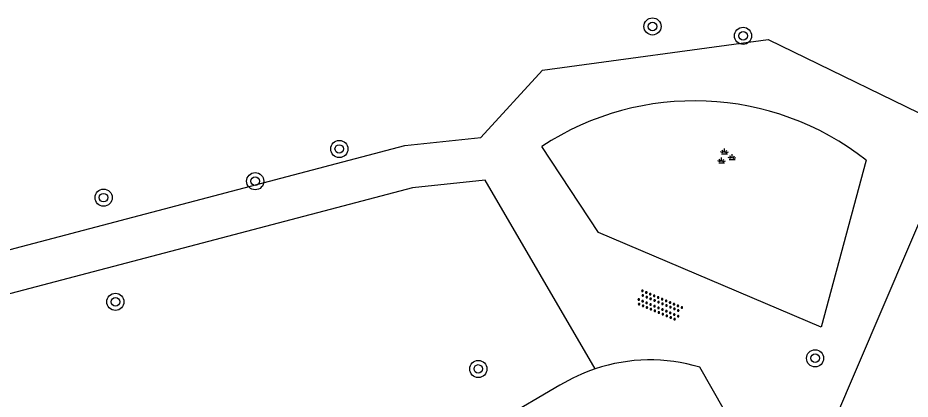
# Model space of a CAD drawing. Extents: x 128999 to 131010, y 395498 to 399007.
# Drawn here: x 129841.71 to 129883.3, y 398045.55 to 398063.32 of the extents above; entities that cross this region are included whole.
import ezdxf

# ---------------------------------------------------------------- set-up
doc = ezdxf.new("R2010")
doc.units = 0
for name, color, linetype in [('gg-knt-onverhard', 7, 'Continuous'), ('gg-kntw-bovenkant insteek waterloop', 7, 'Continuous'), ('gt-symb-boom', 7, 'Continuous'), ('gt-symb-groenvak', 7, 'Continuous'), ('gt-symb-overige verharding', 7, 'Continuous')]:
    doc.layers.add(name, color=color, linetype=linetype)

# ---------------------------------------------------------------- blocks, each defined once
blk = doc.blocks.new('gt0-BOOM')
at = {"layer": 'gt-symb-boom'}
for radius in [0.4, 0.2]:
    blk.add_circle((0, 0), radius, dxfattribs=at)
blk = doc.blocks.new('gt0-OVH')
at = {"layer": 'gt-symb-overige verharding'}
for points in [[(-0.972, 0.298), (-0.967, 0.308), (-0.965, 0.319), (-0.966, 0.33), (-0.971, 0.34), (-0.978, 0.348), (-0.988, 0.353), (-0.999, 0.355), (-1.01, 0.354), (-1.02, 0.349), (-1.028, 0.342), (-1.033, 0.332), (-1.035, 0.321), (-1.034, 0.31), (-1.029, 0.3), (-1.022, 0.292), (-1.012, 0.287), (-1.001, 0.285), (-0.99, 0.286), (-0.98, 0.291)], [(-0.872, 0.106), (-0.867, 0.116), (-0.865, 0.126), (-0.866, 0.137), (-0.871, 0.147), (-0.878, 0.156), (-0.888, 0.161), (-0.899, 0.163), (-0.91, 0.162), (-0.92, 0.157), (-0.928, 0.15), (-0.933, 0.14), (-0.935, 0.129), (-0.934, 0.118), (-0.929, 0.108), (-0.922, 0.1), (-0.912, 0.095), (-0.901, 0.092), (-0.89, 0.094), (-0.88, 0.098)], [(-0.772, 0.298), (-0.767, 0.308), (-0.765, 0.319), (-0.766, 0.33), (-0.771, 0.34), (-0.778, 0.348), (-0.788, 0.353), (-0.799, 0.355), (-0.81, 0.354), (-0.82, 0.349), (-0.828, 0.342), (-0.833, 0.332), (-0.835, 0.321), (-0.834, 0.31), (-0.829, 0.3), (-0.822, 0.292), (-0.812, 0.287), (-0.801, 0.285), (-0.79, 0.286), (-0.78, 0.291)], [(-0.672, 0.106), (-0.667, 0.116), (-0.665, 0.126), (-0.666, 0.137), (-0.671, 0.147), (-0.678, 0.156), (-0.688, 0.161), (-0.699, 0.163), (-0.71, 0.162), (-0.72, 0.157), (-0.728, 0.15), (-0.733, 0.14), (-0.735, 0.129), (-0.734, 0.118), (-0.729, 0.108), (-0.722, 0.1), (-0.712, 0.095), (-0.701, 0.092), (-0.69, 0.094), (-0.68, 0.098)], [(-0.572, 0.298), (-0.567, 0.308), (-0.565, 0.319), (-0.566, 0.33), (-0.571, 0.34), (-0.578, 0.348), (-0.588, 0.353), (-0.599, 0.355), (-0.61, 0.354), (-0.62, 0.349), (-0.628, 0.342), (-0.633, 0.332), (-0.635, 0.321), (-0.634, 0.31), (-0.629, 0.3), (-0.622, 0.292), (-0.612, 0.287), (-0.601, 0.285), (-0.59, 0.286), (-0.58, 0.291)], [(-0.472, 0.106), (-0.467, 0.116), (-0.465, 0.126), (-0.466, 0.137), (-0.471, 0.147), (-0.478, 0.156), (-0.488, 0.161), (-0.499, 0.163), (-0.51, 0.162), (-0.52, 0.157), (-0.528, 0.15), (-0.533, 0.14), (-0.535, 0.129), (-0.534, 0.118), (-0.529, 0.108), (-0.522, 0.1), (-0.512, 0.095), (-0.501, 0.092), (-0.49, 0.094), (-0.48, 0.098)], [(-0.372, 0.298), (-0.367, 0.308), (-0.365, 0.319), (-0.366, 0.33), (-0.371, 0.34), (-0.378, 0.348), (-0.388, 0.353), (-0.399, 0.355), (-0.41, 0.354), (-0.42, 0.349), (-0.428, 0.342), (-0.433, 0.332), (-0.435, 0.321), (-0.434, 0.31), (-0.429, 0.3), (-0.422, 0.292), (-0.412, 0.287), (-0.401, 0.285), (-0.39, 0.286), (-0.38, 0.291)], [(-0.272, 0.106), (-0.267, 0.116), (-0.265, 0.126), (-0.266, 0.137), (-0.271, 0.147), (-0.278, 0.156), (-0.288, 0.161), (-0.299, 0.163), (-0.31, 0.162), (-0.32, 0.157), (-0.328, 0.15), (-0.333, 0.14), (-0.335, 0.129), (-0.334, 0.118), (-0.329, 0.108), (-0.322, 0.1), (-0.312, 0.095), (-0.301, 0.092), (-0.29, 0.094), (-0.28, 0.098)], [(-0.172, 0.298), (-0.167, 0.308), (-0.165, 0.319), (-0.166, 0.33), (-0.171, 0.34), (-0.178, 0.348), (-0.188, 0.353), (-0.199, 0.355), (-0.21, 0.354), (-0.22, 0.349), (-0.228, 0.342), (-0.233, 0.332), (-0.235, 0.321), (-0.234, 0.31), (-0.229, 0.3), (-0.222, 0.292), (-0.212, 0.287), (-0.201, 0.285), (-0.19, 0.286), (-0.18, 0.291)], [(-0.072, 0.106), (-0.067, 0.116), (-0.065, 0.126), (-0.066, 0.137), (-0.071, 0.147), (-0.078, 0.156), (-0.088, 0.161), (-0.099, 0.163), (-0.11, 0.162), (-0.12, 0.157), (-0.128, 0.15), (-0.133, 0.14), (-0.135, 0.129), (-0.134, 0.118), (-0.129, 0.108), (-0.122, 0.1), (-0.112, 0.095), (-0.101, 0.092), (-0.09, 0.094), (-0.08, 0.098)], [(0.028, 0.298), (0.033, 0.308), (0.035, 0.319), (0.034, 0.33), (0.029, 0.34), (0.022, 0.348), (0.012, 0.353), (0.001, 0.355), (-0.01, 0.354), (-0.02, 0.349), (-0.028, 0.342), (-0.033, 0.332), (-0.035, 0.321), (-0.034, 0.31), (-0.029, 0.3), (-0.022, 0.292), (-0.012, 0.287), (-0.001, 0.285), (0.01, 0.286), (0.02, 0.291)], [(0.128, 0.106), (0.133, 0.116), (0.135, 0.126), (0.134, 0.137), (0.129, 0.147), (0.122, 0.156), (0.112, 0.161), (0.101, 0.163), (0.09, 0.162), (0.08, 0.157), (0.072, 0.15), (0.067, 0.14), (0.065, 0.129), (0.066, 0.118), (0.071, 0.108), (0.078, 0.1), (0.088, 0.095), (0.099, 0.092), (0.11, 0.094), (0.12, 0.098)], [(0.228, 0.298), (0.233, 0.308), (0.235, 0.319), (0.234, 0.33), (0.229, 0.34), (0.222, 0.348), (0.212, 0.353), (0.201, 0.355), (0.19, 0.354), (0.18, 0.349), (0.172, 0.342), (0.167, 0.332), (0.165, 0.321), (0.166, 0.31), (0.171, 0.3), (0.178, 0.292), (0.188, 0.287), (0.199, 0.285), (0.21, 0.286), (0.22, 0.291)], [(0.328, 0.106), (0.333, 0.116), (0.335, 0.126), (0.334, 0.137), (0.329, 0.147), (0.322, 0.156), (0.312, 0.161), (0.301, 0.163), (0.29, 0.162), (0.28, 0.157), (0.272, 0.15), (0.267, 0.14), (0.265, 0.129), (0.266, 0.118), (0.271, 0.108), (0.278, 0.1), (0.288, 0.095), (0.299, 0.092), (0.31, 0.094), (0.32, 0.098)], [(0.428, 0.298), (0.433, 0.308), (0.435, 0.319), (0.434, 0.33), (0.429, 0.34), (0.422, 0.348), (0.412, 0.353), (0.401, 0.355), (0.39, 0.354), (0.38, 0.349), (0.372, 0.342), (0.367, 0.332), (0.365, 0.321), (0.366, 0.31), (0.371, 0.3), (0.378, 0.292), (0.388, 0.287), (0.399, 0.285), (0.41, 0.286), (0.42, 0.291)], [(0.528, 0.106), (0.533, 0.116), (0.535, 0.126), (0.534, 0.137), (0.529, 0.147), (0.522, 0.156), (0.512, 0.161), (0.501, 0.163), (0.49, 0.162), (0.48, 0.157), (0.472, 0.15), (0.467, 0.14), (0.465, 0.129), (0.466, 0.118), (0.471, 0.108), (0.478, 0.1), (0.488, 0.095), (0.499, 0.092), (0.51, 0.094), (0.52, 0.098)], [(0.628, 0.298), (0.633, 0.308), (0.635, 0.319), (0.634, 0.33), (0.629, 0.34), (0.622, 0.348), (0.612, 0.353), (0.601, 0.355), (0.59, 0.354), (0.58, 0.349), (0.572, 0.342), (0.567, 0.332), (0.565, 0.321), (0.566, 0.31), (0.571, 0.3), (0.578, 0.292), (0.588, 0.287), (0.599, 0.285), (0.61, 0.286), (0.62, 0.291)], [(0.728, 0.106), (0.733, 0.116), (0.735, 0.126), (0.734, 0.137), (0.729, 0.147), (0.722, 0.156), (0.712, 0.161), (0.701, 0.163), (0.69, 0.162), (0.68, 0.157), (0.672, 0.15), (0.667, 0.14), (0.665, 0.129), (0.666, 0.118), (0.671, 0.108), (0.678, 0.1), (0.688, 0.095), (0.699, 0.092), (0.71, 0.094), (0.72, 0.098)], [(0.828, 0.298), (0.833, 0.308), (0.835, 0.319), (0.834, 0.33), (0.829, 0.34), (0.822, 0.348), (0.812, 0.353), (0.801, 0.355), (0.79, 0.354), (0.78, 0.349), (0.772, 0.342), (0.767, 0.332), (0.765, 0.321), (0.766, 0.31), (0.771, 0.3), (0.778, 0.292), (0.788, 0.287), (0.799, 0.285), (0.81, 0.286), (0.82, 0.291)], [(0.928, 0.106), (0.933, 0.116), (0.935, 0.126), (0.934, 0.137), (0.929, 0.147), (0.922, 0.156), (0.912, 0.161), (0.901, 0.163), (0.89, 0.162), (0.88, 0.157), (0.872, 0.15), (0.867, 0.14), (0.865, 0.129), (0.866, 0.118), (0.871, 0.108), (0.878, 0.1), (0.888, 0.095), (0.899, 0.092), (0.91, 0.094), (0.92, 0.098)], [(1.028, 0.298), (1.033, 0.308), (1.035, 0.319), (1.034, 0.33), (1.029, 0.34), (1.022, 0.348), (1.012, 0.353), (1.001, 0.355), (0.99, 0.354), (0.98, 0.349), (0.972, 0.342), (0.967, 0.332), (0.965, 0.321), (0.966, 0.31), (0.971, 0.3), (0.978, 0.292), (0.988, 0.287), (0.999, 0.285), (1.01, 0.286), (1.02, 0.291)], [(-0.972, -0.142), (-0.967, -0.132), (-0.965, -0.121), (-0.966, -0.11), (-0.971, -0.1), (-0.978, -0.092), (-0.988, -0.087), (-0.999, -0.085), (-1.01, -0.086), (-1.02, -0.091), (-1.028, -0.098), (-1.033, -0.108), (-1.035, -0.119), (-1.034, -0.13), (-1.029, -0.14), (-1.022, -0.148), (-1.012, -0.153), (-1.001, -0.155), (-0.99, -0.154), (-0.98, -0.149)], [(-0.872, -0.334), (-0.867, -0.324), (-0.865, -0.314), (-0.866, -0.303), (-0.871, -0.293), (-0.878, -0.284), (-0.888, -0.279), (-0.899, -0.277), (-0.91, -0.278), (-0.92, -0.283), (-0.928, -0.29), (-0.933, -0.3), (-0.935, -0.311), (-0.934, -0.322), (-0.929, -0.332), (-0.922, -0.34), (-0.912, -0.345), (-0.901, -0.348), (-0.89, -0.346), (-0.88, -0.342)], [(-0.772, -0.142), (-0.767, -0.132), (-0.765, -0.121), (-0.766, -0.11), (-0.771, -0.1), (-0.778, -0.092), (-0.788, -0.087), (-0.799, -0.085), (-0.81, -0.086), (-0.82, -0.091), (-0.828, -0.098), (-0.833, -0.108), (-0.835, -0.119), (-0.834, -0.13), (-0.829, -0.14), (-0.822, -0.148), (-0.812, -0.153), (-0.801, -0.155), (-0.79, -0.154), (-0.78, -0.149)], [(-0.672, -0.334), (-0.667, -0.324), (-0.665, -0.314), (-0.666, -0.303), (-0.671, -0.293), (-0.678, -0.284), (-0.688, -0.279), (-0.699, -0.277), (-0.71, -0.278), (-0.72, -0.283), (-0.728, -0.29), (-0.733, -0.3), (-0.735, -0.311), (-0.734, -0.322), (-0.729, -0.332), (-0.722, -0.34), (-0.712, -0.345), (-0.701, -0.348), (-0.69, -0.346), (-0.68, -0.342)], [(-0.572, -0.142), (-0.567, -0.132), (-0.565, -0.121), (-0.566, -0.11), (-0.571, -0.1), (-0.578, -0.092), (-0.588, -0.087), (-0.599, -0.085), (-0.61, -0.086), (-0.62, -0.091), (-0.628, -0.098), (-0.633, -0.108), (-0.635, -0.119), (-0.634, -0.13), (-0.629, -0.14), (-0.622, -0.148), (-0.612, -0.153), (-0.601, -0.155), (-0.59, -0.154), (-0.58, -0.149)], [(-0.472, -0.334), (-0.467, -0.324), (-0.465, -0.314), (-0.466, -0.303), (-0.471, -0.293), (-0.478, -0.284), (-0.488, -0.279), (-0.499, -0.277), (-0.51, -0.278), (-0.52, -0.283), (-0.528, -0.29), (-0.533, -0.3), (-0.535, -0.311), (-0.534, -0.322), (-0.529, -0.332), (-0.522, -0.34), (-0.512, -0.345), (-0.501, -0.348), (-0.49, -0.346), (-0.48, -0.342)], [(-0.372, -0.142), (-0.367, -0.132), (-0.365, -0.121), (-0.366, -0.11), (-0.371, -0.1), (-0.378, -0.092), (-0.388, -0.087), (-0.399, -0.085), (-0.41, -0.086), (-0.42, -0.091), (-0.428, -0.098), (-0.433, -0.108), (-0.435, -0.119), (-0.434, -0.13), (-0.429, -0.14), (-0.422, -0.148), (-0.412, -0.153), (-0.401, -0.155), (-0.39, -0.154), (-0.38, -0.149)], [(-0.272, -0.334), (-0.267, -0.324), (-0.265, -0.314), (-0.266, -0.303), (-0.271, -0.293), (-0.278, -0.284), (-0.288, -0.279), (-0.299, -0.277), (-0.31, -0.278), (-0.32, -0.283), (-0.328, -0.29), (-0.333, -0.3), (-0.335, -0.311), (-0.334, -0.322), (-0.329, -0.332), (-0.322, -0.34), (-0.312, -0.345), (-0.301, -0.348), (-0.29, -0.346), (-0.28, -0.342)], [(-0.172, -0.142), (-0.167, -0.132), (-0.165, -0.121), (-0.166, -0.11), (-0.171, -0.1), (-0.178, -0.092), (-0.188, -0.087), (-0.199, -0.085), (-0.21, -0.086), (-0.22, -0.091), (-0.228, -0.098), (-0.233, -0.108), (-0.235, -0.119), (-0.234, -0.13), (-0.229, -0.14), (-0.222, -0.148), (-0.212, -0.153), (-0.201, -0.155), (-0.19, -0.154), (-0.18, -0.149)], [(-0.072, -0.334), (-0.067, -0.324), (-0.065, -0.314), (-0.066, -0.303), (-0.071, -0.293), (-0.078, -0.284), (-0.088, -0.279), (-0.099, -0.277), (-0.11, -0.278), (-0.12, -0.283), (-0.128, -0.29), (-0.133, -0.3), (-0.135, -0.311), (-0.134, -0.322), (-0.129, -0.332), (-0.122, -0.34), (-0.112, -0.345), (-0.101, -0.348), (-0.09, -0.346), (-0.08, -0.342)], [(0.028, -0.142), (0.033, -0.132), (0.035, -0.121), (0.034, -0.11), (0.029, -0.1), (0.022, -0.092), (0.012, -0.087), (0.001, -0.085), (-0.01, -0.086), (-0.02, -0.091), (-0.028, -0.098), (-0.033, -0.108), (-0.035, -0.119), (-0.034, -0.13), (-0.029, -0.14), (-0.022, -0.148), (-0.012, -0.153), (-0.001, -0.155), (0.01, -0.154), (0.02, -0.149)], [(0.128, -0.334), (0.133, -0.324), (0.135, -0.314), (0.134, -0.303), (0.129, -0.293), (0.122, -0.284), (0.112, -0.279), (0.101, -0.277), (0.09, -0.278), (0.08, -0.283), (0.072, -0.29), (0.067, -0.3), (0.065, -0.311), (0.066, -0.322), (0.071, -0.332), (0.078, -0.34), (0.088, -0.345), (0.099, -0.348), (0.11, -0.346), (0.12, -0.342)], [(0.228, -0.142), (0.233, -0.132), (0.235, -0.121), (0.234, -0.11), (0.229, -0.1), (0.222, -0.092), (0.212, -0.087), (0.201, -0.085), (0.19, -0.086), (0.18, -0.091), (0.172, -0.098), (0.167, -0.108), (0.165, -0.119), (0.166, -0.13), (0.171, -0.14), (0.178, -0.148), (0.188, -0.153), (0.199, -0.155), (0.21, -0.154), (0.22, -0.149)], [(0.328, -0.334), (0.333, -0.324), (0.335, -0.314), (0.334, -0.303), (0.329, -0.293), (0.322, -0.284), (0.312, -0.279), (0.301, -0.277), (0.29, -0.278), (0.28, -0.283), (0.272, -0.29), (0.267, -0.3), (0.265, -0.311), (0.266, -0.322), (0.271, -0.332), (0.278, -0.34), (0.288, -0.345), (0.299, -0.348), (0.31, -0.346), (0.32, -0.342)], [(0.428, -0.142), (0.433, -0.132), (0.435, -0.121), (0.434, -0.11), (0.429, -0.1), (0.422, -0.092), (0.412, -0.087), (0.401, -0.085), (0.39, -0.086), (0.38, -0.091), (0.372, -0.098), (0.367, -0.108), (0.365, -0.119), (0.366, -0.13), (0.371, -0.14), (0.378, -0.148), (0.388, -0.153), (0.399, -0.155), (0.41, -0.154), (0.42, -0.149)], [(0.528, -0.334), (0.533, -0.324), (0.535, -0.314), (0.534, -0.303), (0.529, -0.293), (0.522, -0.284), (0.512, -0.279), (0.501, -0.277), (0.49, -0.278), (0.48, -0.283), (0.472, -0.29), (0.467, -0.3), (0.465, -0.311), (0.466, -0.322), (0.471, -0.332), (0.478, -0.34), (0.488, -0.345), (0.499, -0.348), (0.51, -0.346), (0.52, -0.342)], [(0.628, -0.142), (0.633, -0.132), (0.635, -0.121), (0.634, -0.11), (0.629, -0.1), (0.622, -0.092), (0.612, -0.087), (0.601, -0.085), (0.59, -0.086), (0.58, -0.091), (0.572, -0.098), (0.567, -0.108), (0.565, -0.119), (0.566, -0.13), (0.571, -0.14), (0.578, -0.148), (0.588, -0.153), (0.599, -0.155), (0.61, -0.154), (0.62, -0.149)], [(0.728, -0.334), (0.733, -0.324), (0.735, -0.314), (0.734, -0.303), (0.729, -0.293), (0.722, -0.284), (0.712, -0.279), (0.701, -0.277), (0.69, -0.278), (0.68, -0.283), (0.672, -0.29), (0.667, -0.3), (0.665, -0.311), (0.666, -0.322), (0.671, -0.332), (0.678, -0.34), (0.688, -0.345), (0.699, -0.348), (0.71, -0.346), (0.72, -0.342)], [(0.828, -0.142), (0.833, -0.132), (0.835, -0.121), (0.834, -0.11), (0.829, -0.1), (0.822, -0.092), (0.812, -0.087), (0.801, -0.085), (0.79, -0.086), (0.78, -0.091), (0.772, -0.098), (0.767, -0.108), (0.765, -0.119), (0.766, -0.13), (0.771, -0.14), (0.778, -0.148), (0.788, -0.153), (0.799, -0.155), (0.81, -0.154), (0.82, -0.149)], [(0.928, -0.334), (0.933, -0.324), (0.935, -0.314), (0.934, -0.303), (0.929, -0.293), (0.922, -0.284), (0.912, -0.279), (0.901, -0.277), (0.89, -0.278), (0.88, -0.283), (0.872, -0.29), (0.867, -0.3), (0.865, -0.311), (0.866, -0.322), (0.871, -0.332), (0.878, -0.34), (0.888, -0.345), (0.899, -0.348), (0.91, -0.346), (0.92, -0.342)], [(1.028, -0.142), (1.033, -0.132), (1.035, -0.121), (1.034, -0.11), (1.029, -0.1), (1.022, -0.092), (1.012, -0.087), (1.001, -0.085), (0.99, -0.086), (0.98, -0.091), (0.972, -0.098), (0.967, -0.108), (0.965, -0.119), (0.966, -0.13), (0.971, -0.14), (0.978, -0.148), (0.988, -0.153), (0.999, -0.155), (1.01, -0.154), (1.02, -0.149)]]:
    blk.add_lwpolyline(points, close=True, dxfattribs=at)
blk = doc.blocks.new('gt0-GRVAK')
at = {"layer": 'gt-symb-groenvak'}
for p, q in [((-0.11, 0.189), (-0.228, 0.24)), ((-0.182, 0.153), (0.088, 0.153)), ((-0.091, 0.211), (-0.156, 0.322)), ((-0.047, 0.214), (-0.047, 0.393)), ((-0.004, 0.211), (0.061, 0.322)), ((0.015, 0.189), (0.133, 0.24)), ((0.262, -0.052), (0.197, 0.059)), ((0.305, -0.049), (0.305, 0.13)), ((0.349, -0.052), (0.414, 0.059)), ((-0.245, -0.228), (-0.363, -0.177)), ((-0.318, -0.264), (-0.047, -0.264)), ((-0.226, -0.206), (-0.291, -0.095)), ((-0.183, -0.203), (-0.183, -0.024)), ((-0.139, -0.206), (-0.074, -0.095)), ((-0.12, -0.228), (-0.002, -0.177)), ((0.243, -0.074), (0.125, -0.023)), ((0.17, -0.11), (0.441, -0.11)), ((0.368, -0.074), (0.486, -0.023))]:
    blk.add_line(p, q, dxfattribs=at)

msp = doc.modelspace()

# ---------------------------------------------------------------- linework, layer by layer
at = {"layer": 'gg-knt-onverhard'}
for points in [[(129821.952, 398051.501), (129831.771, 398048.752), (129840.454, 398052.291), (129859.744, 398057.376), (129863.281, 398057.742), (129866.168, 398060.89), (129876.675, 398062.321), (129885.426, 398058.061), (129890.724, 398056.255), (129904.281, 398058.321), (129917.117, 398058.445), (129924.081, 398054.865), (129927.467, 398042.971), (129929.364, 398035.564), (129936.55, 398032.229)], [(129881.246, 398056.689), (129879.155, 398048.91), (129868.772, 398053.315), (129866.13, 398057.329)], [(129935.789, 398031.291), (129927.427, 398035.068), (129925.536, 398042.449), (129922.395, 398053.483), (129916.642, 398056.44), (129904.3, 398056.321), (129890.655, 398054.394), (129884.364, 398055.324), (129879.729, 398044.464)], [(129868.619, 398046.963), (129863.487, 398055.753), (129860.104, 398055.403), (129841.089, 398050.39), (129831.824, 398046.614), (129821.503, 398050.235), (129821.368, 398050.434)]]:
    msp.add_lwpolyline(points, dxfattribs=at)
msp.add_arc((129873.243, 398046.497), 12.958, 51.8592, 123.292, dxfattribs=at)
at = {"layer": 'gg-kntw-bovenkant insteek waterloop'}
for p, q in [((129874.638, 398045.013), (129873.491, 398047.043)), ((129866.972, 398046.2), (129856.938, 398040.328))]:
    msp.add_line(p, q, dxfattribs=at)
for centre, radius, start, end in [((129871.182, 398039.278), 8.101, 73.4379, 108.4435), ((129871.164, 398039.31), 8.065, 108.3952, 121.3182)]:
    msp.add_arc(centre, radius, start, end, dxfattribs=at)

# ---------------------------------------------------------------- block references
at = {"layer": 'gt-symb-boom'}
for p in [(129871.287, 398062.924), (129875.509, 398062.485), (129856.692, 398057.212), (129852.775, 398055.708), (129845.708, 398054.943), (129846.258, 398050.087), (129878.865, 398047.455), (129863.17, 398046.957)]:
    msp.add_blockref('gt0-BOOM', p, dxfattribs=at)
at = {"layer": 'gt-symb-groenvak'}
msp.add_blockref('gt0-GRVAK', (129874.693, 398056.836), dxfattribs=at)
at = {"layer": 'gt-symb-overige verharding', "rotation": -22.950363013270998}
msp.add_blockref('gt0-OVH', (129871.613, 398049.915), dxfattribs=at)

doc.saveas('drawing.dxf')
